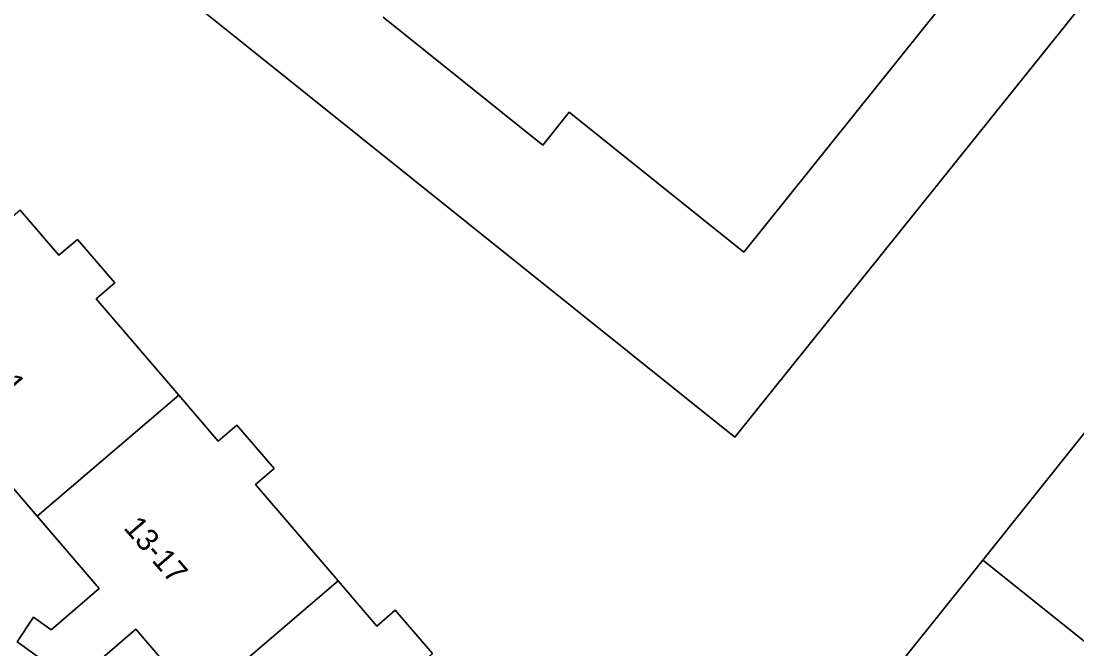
# Model space of a CAD drawing. Extents: x 159888 to 160761, y 384031 to 384750.
# Drawn here: x 160231.32 to 160278.81, y 384391.93 to 384420.18 of the extents above; entities that cross this region are included whole.
import ezdxf

# ---------------------------------------------------------------- set-up
doc = ezdxf.new("R2010")
doc.units = 0
for name, color, linetype in [('IMGEO_Erf', 7, 'Continuous'), ('IMGEO_Pand', 7, 'Continuous'), ('IMGEO_Pand_nummerreeks', 7, 'Continuous'), ('IMGEO_Voetpad_open', 7, 'Continuous')]:
    doc.layers.add(name, color=color, linetype=linetype)

msp = doc.modelspace()

# ---------------------------------------------------------------- linework, layer by layer
at = {"layer": 'IMGEO_Erf'}
for points in [[(160284.068, 384427.196), (160263.423, 384401.459), (160241.705, 384418.881), (160237.805, 384422.01)], [(160247.612, 384420.366), (160254.796, 384414.603), (160255.98, 384416.079), (160263.825, 384409.786), (160276.686, 384425.818)], [(160231.281, 384411.679), (160233.024, 384409.644), (160233.86, 384410.36), (160235.539, 384408.4), (160234.703, 384407.684), (160238.416, 384403.347), (160240.185, 384401.282), (160241.021, 384401.998), (160242.7, 384400.038), (160241.863, 384399.321), (160245.577, 384394.985), (160247.317, 384392.955), (160248.153, 384393.671), (160249.832, 384391.711)], [(160242.027, 384386.34), (160239.258, 384389.573), (160236.489, 384392.807), (160233.695, 384390.414), (160231.142, 384392.248), (160231.874, 384393.353), (160232.674, 384392.788), (160234.835, 384394.639), (160232.048, 384397.893), (160229.261, 384401.148), (160226.47, 384398.758), (160223.915, 384400.407), (160224.746, 384401.572), (160225.516, 384401.057), (160227.729, 384402.952), (160224.921, 384406.231), (160222.112, 384409.511), (160219.269, 384407.076), (160216.817, 384408.667), (160215.325, 384405.834), (160223.225, 384397.993)], [(160265.753, 384384.892), (160274.58, 384395.925), (160283.407, 384406.959)]]:
    msp.add_lwpolyline(points, dxfattribs=at)
msp.add_arc((160022.988, 384203.662), 279.033, 39.41659, 44.14248, dxfattribs=at)
at = {"layer": 'IMGEO_Pand'}
for points in [[(160237.805, 384422.01), (160241.705, 384418.881), (160263.423, 384401.459), (160284.068, 384427.196)], [(160276.686, 384425.818), (160263.825, 384409.786), (160255.98, 384416.079), (160254.796, 384414.603), (160247.612, 384420.366)]]:
    msp.add_lwpolyline(points, dxfattribs=at)
for points in [[(160234.703, 384407.684), (160235.539, 384408.4), (160233.86, 384410.36), (160233.024, 384409.644), (160231.281, 384411.679), (160224.921, 384406.231), (160227.729, 384402.952), (160225.516, 384401.057), (160224.746, 384401.572), (160223.915, 384400.407), (160226.47, 384398.758), (160229.261, 384401.148), (160232.048, 384397.893), (160238.416, 384403.347)], [(160274.58, 384395.925), (160282.747, 384389.392), (160291.575, 384400.426), (160283.407, 384406.959)], [(160245.577, 384394.985), (160241.863, 384399.321), (160242.7, 384400.038), (160241.021, 384401.998), (160240.185, 384401.282), (160238.416, 384403.347), (160232.048, 384397.893), (160234.835, 384394.639), (160232.674, 384392.788), (160231.874, 384393.353), (160231.142, 384392.248), (160233.695, 384390.414), (160236.489, 384392.807), (160239.258, 384389.573)], [(160274.58, 384395.925), (160265.753, 384384.892), (160270.015, 384381.482), (160273.92, 384378.359), (160282.747, 384389.392)], [(160248.995, 384390.994), (160249.832, 384391.711), (160248.153, 384393.671), (160247.317, 384392.955), (160245.577, 384394.985), (160239.258, 384389.573), (160242.027, 384386.34), (160239.915, 384384.532), (160239.065, 384384.832), (160238.402, 384383.829), (160240.766, 384382.096), (160243.569, 384384.497), (160246.369, 384381.228), (160252.709, 384386.658)]]:
    msp.add_lwpolyline(points, close=True, dxfattribs=at)
at = {"layer": 'IMGEO_Voetpad_open'}
msp.add_arc((160022.988, 384203.662), 279.033, 39.41659, 44.14248, dxfattribs=at)

# ---------------------------------------------------------------- texts
at = {"layer": 'IMGEO_Pand_nummerreeks'}
for s, rotation, p in [('7-11', 310.5996, (160229.1, 384405.252)), ('13-17', 310.9491, (160235.897, 384397.356))]:
    msp.add_text(s, height=1, rotation=rotation, dxfattribs=at).set_placement(p)

doc.saveas('drawing.dxf')
